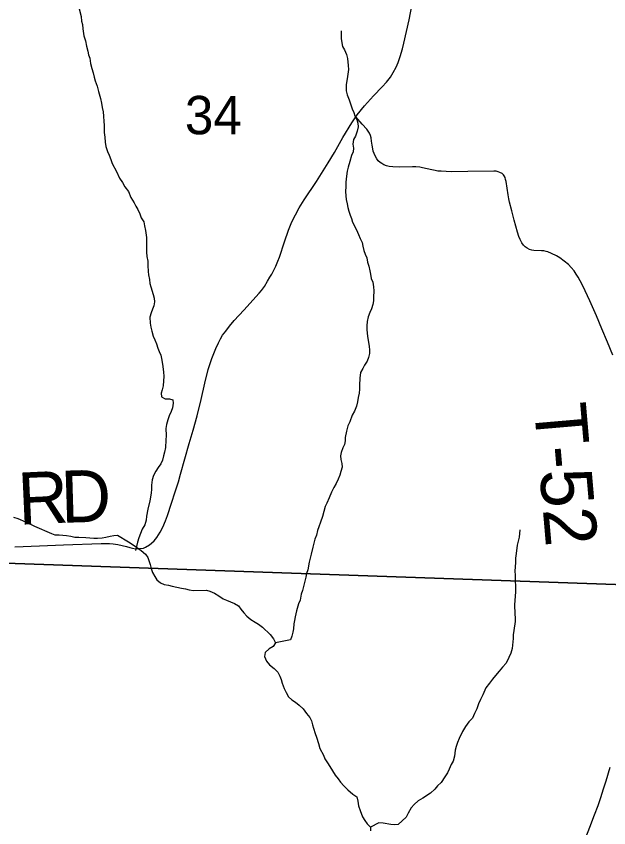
# Model space of a CAD drawing. Extents: x -7.9 to 76.1, y 0 to 22.
# Drawn here: x 5.448 to 6.095, y 14.979 to 15.864 of the extents above; entities that cross this region are included whole.
import ezdxf

# ---------------------------------------------------------------- set-up
doc = ezdxf.new("R2010")
doc.units = 0
for name, color, linetype in [('GM_X_County_Road', 7, 'Continuous'), ('GM_X_County_Road_Text', 7, 'Continuous'), ('GM_X_Minor_River', 7, 'Continuous'), ('GM_X_Section', 7, 'Continuous'), ('GM_X_Section_Text', 7, 'Continuous'), ('GM_X_Township_Road', 7, 'Continuous'), ('GM_X_Township_Road_Text', 7, 'Continuous')]:
    doc.layers.add(name, color=color, linetype=linetype)

msp = doc.modelspace()

# ---------------------------------------------------------------- linework, layer by layer
at = {"layer": 'GM_X_County_Road'}
msp.add_lwpolyline([(5.44671, 15.28537), (5.47367, 15.2865), (5.49968, 15.28759), (5.54111, 15.28898), (5.55011, 15.28873), (5.55407, 15.2885), (5.559, 15.28785), (5.56377, 15.28686), (5.56854, 15.28555), (5.57223, 15.28439), (5.57519, 15.28365), (5.57848, 15.28316), (5.58703, 15.2839), (5.58933, 15.28497), (5.59369, 15.2876), (5.59599, 15.28924), (5.59879, 15.29179), (5.60174, 15.29541), (5.60553, 15.30124), (5.60832, 15.30667), (5.6112, 15.31358), (5.61333, 15.31955), (5.61759, 15.33281), (5.6219, 15.34521), (5.62534, 15.35599), (5.62772, 15.36462), (5.63224, 15.38114), (5.63709, 15.39791), (5.64155, 15.41253), (5.64589, 15.42808), (5.65, 15.44584), (5.65411, 15.46384), (5.65782, 15.47883), (5.65954, 15.48422), (5.66179, 15.4906), (5.66626, 15.50148), (5.66899, 15.50782), (5.67129, 15.51217), (5.67359, 15.51621), (5.67688, 15.52064), (5.68089, 15.52612), (5.68608, 15.53215), (5.69658, 15.54336), (5.71337, 15.56191), (5.71584, 15.56486), (5.71913, 15.56939), (5.72258, 15.57489), (5.72513, 15.57934), (5.72719, 15.58287), (5.73146, 15.5915), (5.73376, 15.59676), (5.73549, 15.60136), (5.74116, 15.618), (5.74543, 15.63054), (5.74822, 15.63786), (5.75051, 15.64268), (5.75292, 15.64731), (5.75706, 15.65493), (5.76254, 15.66396), (5.77585, 15.68389), (5.78884, 15.70428), (5.79558, 15.71538), (5.80478, 15.7319), (5.81465, 15.74793), (5.81884, 15.75418), (5.82058, 15.75669), (5.82836, 15.76617), (5.83164, 15.76994), (5.83833, 15.77732), (5.84762, 15.78699), (5.85248, 15.79234), (5.85673, 15.79775), (5.85986, 15.80254), (5.86311, 15.80858), (5.86535, 15.81374), (5.86742, 15.82015), (5.86986, 15.82862), (5.87146, 15.83475), (5.87441, 15.84731), (5.87707, 15.86009), (5.88016, 15.87559)], dxfattribs=at)
at = {"layer": 'GM_X_Minor_River'}
for points in [[(5.51677, 15.87351), (5.51917, 15.86368), (5.51962, 15.85875), (5.52043, 15.85497), (5.52087, 15.85042), (5.52211, 15.84284), (5.5237, 15.83717), (5.52492, 15.8315), (5.52651, 15.82583), (5.52732, 15.82204), (5.52851, 15.81826), (5.52934, 15.81258), (5.53094, 15.80691), (5.53214, 15.80237), (5.53334, 15.79745), (5.53453, 15.79368), (5.53651, 15.78763), (5.5381, 15.78196), (5.5401, 15.7744), (5.54131, 15.7691), (5.54213, 15.76456), (5.54333, 15.75964), (5.54339, 15.75509), (5.54385, 15.7494), (5.54429, 15.74523), (5.54439, 15.73726), (5.54484, 15.73234), (5.54529, 15.72665), (5.54611, 15.72211), (5.54771, 15.71644), (5.54965, 15.71267), (5.55162, 15.70776), (5.55281, 15.70361), (5.55786, 15.69457), (5.56099, 15.6874), (5.56409, 15.68289), (5.56681, 15.67799), (5.57067, 15.67273), (5.57341, 15.66632)], [(5.80301, 15.84821), (5.80312, 15.83986), (5.80357, 15.83493), (5.80438, 15.83115), (5.80671, 15.82739), (5.80867, 15.82248), (5.80987, 15.81794), (5.81073, 15.81036), (5.81079, 15.80581), (5.80975, 15.79821), (5.80836, 15.78908), (5.80845, 15.78263), (5.80964, 15.77847), (5.81161, 15.7728), (5.81358, 15.76752), (5.81478, 15.76298), (5.81673, 15.75921), (5.81791, 15.75543), (5.81987, 15.75128), (5.82106, 15.74751), (5.82149, 15.74334), (5.82042, 15.73877), (5.81859, 15.73343), (5.81637, 15.72961), (5.81568, 15.72466), (5.8165, 15.72012), (5.81617, 15.71632), (5.81433, 15.71212), (5.81252, 15.70564), (5.81071, 15.69955), (5.80963, 15.69498), (5.80823, 15.68661), (5.8079, 15.68281), (5.80796, 15.67826), (5.80765, 15.67294), (5.8081, 15.66801), (5.80853, 15.66422), (5.80935, 15.6593), (5.81016, 15.65552), (5.81136, 15.65136), (5.81293, 15.64721), (5.81412, 15.64343), (5.81531, 15.63927), (5.8196, 15.63098), (5.82194, 15.62608), (5.82351, 15.62155), (5.82584, 15.6174), (5.82666, 15.61324), (5.82786, 15.6087), (5.82905, 15.60455), (5.83101, 15.6004), (5.83182, 15.59586), (5.83302, 15.59132), (5.83423, 15.5864), (5.83504, 15.58262), (5.83586, 15.57807), (5.83743, 15.57392), (5.83825, 15.569), (5.83869, 15.56445), (5.83841, 15.55762), (5.83808, 15.55344), (5.83738, 15.54963), (5.83592, 15.54506), (5.83408, 15.54086), (5.83225, 15.53628), (5.83118, 15.53096), (5.83087, 15.5264), (5.83093, 15.52184), (5.83178, 15.51502), (5.8326, 15.51048), (5.83344, 15.50404), (5.83388, 15.49987), (5.83393, 15.49608), (5.83285, 15.49189), (5.83139, 15.4877), (5.82841, 15.48348), (5.82657, 15.47966), (5.82397, 15.47545), (5.82329, 15.46937), (5.82302, 15.46178), (5.82308, 15.45723), (5.82275, 15.45305), (5.82168, 15.4481), (5.82061, 15.44353), (5.81954, 15.43858), (5.81733, 15.43324), (5.81512, 15.42904), (5.81256, 15.42179), (5.81035, 15.41721), (5.80891, 15.4115), (5.80748, 15.40465), (5.80715, 15.40085), (5.80645, 15.39704), (5.8046, 15.39322), (5.80277, 15.38826), (5.80207, 15.38446), (5.80249, 15.38067), (5.80369, 15.37613), (5.80413, 15.37197), (5.80267, 15.36739), (5.80159, 15.36358)], [(5.57341, 15.66632), (5.5769, 15.66067), (5.57884, 15.6569), (5.58117, 15.65314), (5.58313, 15.64861), (5.5847, 15.64408), (5.58741, 15.63994), (5.58823, 15.6354), (5.58944, 15.63048), (5.59031, 15.62253), (5.59045, 15.6119), (5.59052, 15.60659), (5.59096, 15.60204), (5.59179, 15.59674), (5.59185, 15.59219), (5.59232, 15.58574), (5.59275, 15.58196), (5.59357, 15.57703), (5.59401, 15.57249), (5.5952, 15.56871), (5.59759, 15.56039), (5.59878, 15.55661), (5.59921, 15.55244), (5.59851, 15.54826), (5.59705, 15.54445), (5.59558, 15.54063), (5.59413, 15.53568), (5.5946, 15.52923), (5.59503, 15.52506), (5.59623, 15.52053), (5.59782, 15.51524), (5.59939, 15.51108), (5.60135, 15.50656), (5.60293, 15.50202), (5.60412, 15.49825), (5.60606, 15.49448), (5.60687, 15.49069), (5.60769, 15.48653), (5.60813, 15.48198), (5.60897, 15.47592), (5.60941, 15.47138), (5.60879, 15.46074), (5.60771, 15.45655), (5.60662, 15.45275), (5.60668, 15.44895), (5.61088, 15.44673), (5.61543, 15.44679), (5.61923, 15.44571), (5.61966, 15.44192), (5.61897, 15.43698), (5.61751, 15.43278), (5.6153, 15.4282), (5.61384, 15.42362), (5.61239, 15.41867), (5.61169, 15.41449), (5.6118, 15.40652), (5.61149, 15.40158), (5.61121, 15.39361), (5.61014, 15.38866), (5.60906, 15.38448), (5.60799, 15.37991), (5.60615, 15.37571), (5.60317, 15.37187), (5.60057, 15.36766), (5.59798, 15.36307), (5.59652, 15.3585), (5.59584, 15.35242), (5.5959, 15.34824), (5.59558, 15.34369), (5.59418, 15.33532), (5.59203, 15.32619), (5.59061, 15.31858), (5.58991, 15.31439), (5.58846, 15.30906), (5.58587, 15.30447), (5.58221, 15.29493), (5.58076, 15.29036), (5.5786, 15.28123)], [(5.80159, 15.36358), (5.79976, 15.35901), (5.79754, 15.35442), (5.79495, 15.34983), (5.79236, 15.34486), (5.78979, 15.33876), (5.78721, 15.33303), (5.78537, 15.32921), (5.78248, 15.31816), (5.78029, 15.31206), (5.77846, 15.30711), (5.777, 15.30291), (5.77593, 15.29796), (5.77409, 15.29376), (5.77193, 15.28501), (5.77014, 15.27739), (5.76798, 15.26864), (5.76658, 15.26027), (5.76512, 15.25608), (5.76441, 15.25227), (5.76334, 15.2477), (5.7619, 15.24199), (5.76082, 15.23742), (5.75935, 15.23361), (5.7583, 15.22715), (5.75647, 15.22295), (5.75429, 15.21533), (5.75286, 15.20886), (5.75216, 15.20505), (5.75145, 15.20125), (5.75076, 15.19593), (5.75005, 15.19212), (5.74897, 15.18793), (5.74751, 15.18374), (5.7312, 15.1804)], [(5.4454, 15.31773), (5.44997, 15.31627), (5.45836, 15.31259), (5.46828, 15.3078), (5.48659, 15.2997), (5.4904, 15.29823), (5.49495, 15.29829), (5.5033, 15.29765), (5.50786, 15.29695), (5.51205, 15.29587), (5.5166, 15.29593), (5.52419, 15.29528), (5.53292, 15.29464), (5.53709, 15.29469), (5.54202, 15.29514), (5.54617, 15.29596), (5.55071, 15.29678), (5.55487, 15.2976), (5.55866, 15.29803), (5.57089, 15.29061), (5.57472, 15.288), (5.57969, 15.28503), (5.58467, 15.28131), (5.58927, 15.27719), (5.59198, 15.27344), (5.59435, 15.26588), (5.59555, 15.26172), (5.59713, 15.25719), (5.59946, 15.25305), (5.60178, 15.24929), (5.60562, 15.24593), (5.60982, 15.24408), (5.61437, 15.24339), (5.61856, 15.24231), (5.62351, 15.24124), (5.62883, 15.24017), (5.63301, 15.23947), (5.63719, 15.23839), (5.64175, 15.23769), (5.65578, 15.23788), (5.65959, 15.2368), (5.66455, 15.23459), (5.66952, 15.23162), (5.6741, 15.22865), (5.67792, 15.22718), (5.68211, 15.22534), (5.68669, 15.22351), (5.69089, 15.22091), (5.6936, 15.21715), (5.69668, 15.2134), (5.70015, 15.20965), (5.70437, 15.20591), (5.70896, 15.20294), (5.71278, 15.20072), (5.71699, 15.19774), (5.72544, 15.18951), (5.72892, 15.185), (5.73125, 15.18048), (5.72865, 15.17665), (5.72452, 15.17394), (5.72002, 15.17008), (5.71932, 15.16552), (5.72128, 15.16061), (5.72475, 15.15649), (5.72973, 15.15238), (5.73396, 15.14865), (5.73591, 15.14412), (5.73748, 15.14034), (5.73867, 15.13657), (5.74065, 15.13052), (5.74298, 15.12638), (5.74532, 15.12148), (5.74915, 15.1185), (5.75298, 15.11589), (5.75719, 15.11254), (5.76142, 15.10842), (5.76528, 15.10354), (5.76875, 15.09903), (5.7707, 15.09526), (5.77151, 15.0911), (5.7727, 15.08732), (5.77467, 15.08166), (5.77587, 15.0775)], [(5.99805, 15.30366), (5.9974, 15.29568), (5.99632, 15.2915), (5.99524, 15.28693), (5.99385, 15.2778), (5.99316, 15.27286), (5.99322, 15.2683), (5.99259, 15.25881), (5.99303, 15.25426), (5.99328, 15.23605), (5.99233, 15.222), (5.99246, 15.21214), (5.9929, 15.20759), (5.99295, 15.2038), (5.99157, 15.19391), (5.99087, 15.18935), (5.99055, 15.18517), (5.98956, 15.17415), (5.98811, 15.1692), (5.9859, 15.16462), (5.98295, 15.1585), (5.97922, 15.1539), (5.97548, 15.14967), (5.97138, 15.14469), (5.96802, 15.14084), (5.96504, 15.13663), (5.96094, 15.13126), (5.95763, 15.12363), (5.95504, 15.11866), (5.95283, 15.11407), (5.95101, 15.10836), (5.94842, 15.10339), (5.94622, 15.09843), (5.94248, 15.0942), (5.93876, 15.08922), (5.93541, 15.08386), (5.93173, 15.07622), (5.92989, 15.07164), (5.92843, 15.06745), (5.92735, 15.06326), (5.92668, 15.0568), (5.92523, 15.05147), (5.92301, 15.04764), (5.9208, 15.04268), (5.91896, 15.03886), (5.91599, 15.03427), (5.91228, 15.02814), (5.90815, 15.02467), (5.90517, 15.02084), (5.9003, 15.0166), (5.89203, 15.01117), (5.88714, 15.00807), (5.88265, 15.00421), (5.87928, 15.00037), (5.87595, 14.99463), (5.87373, 14.99043), (5.86962, 14.9862), (5.86512, 14.98234), (5.86095, 14.98191), (5.85716, 14.98223), (5.8488, 14.98364), (5.84424, 14.98396), (5.83482, 14.97927)], [(5.77587, 15.0775), (5.77823, 15.07071), (5.77982, 15.06541), (5.78371, 15.05788), (5.78528, 15.05411), (5.788, 15.04959), (5.79071, 15.04545), (5.79342, 15.04094), (5.79652, 15.03605), (5.7996, 15.03229), (5.80231, 15.02854), (5.80578, 15.02441), (5.81038, 15.0203), (5.81576, 15.01544), (5.81997, 15.01246), (5.82117, 15.00792), (5.822, 15.00262), (5.82358, 14.99771), (5.82633, 14.99054), (5.82866, 14.98678), (5.83136, 14.98302), (5.83482, 14.97927), (5.83487, 14.97548)]]:
    msp.add_lwpolyline(points, dxfattribs=at)
at = {"layer": 'GM_X_Section'}
for points in [[(6.22272, 16.24155), (6.19582, 15.24098), (5.35319, 15.27029), (5.35544, 15.35372), (5.36783, 16.25786)], [(5.35319, 15.27029), (6.19582, 15.24098), (6.16992, 14.22528), (5.32336, 14.24371), (5.32522, 14.35061)]]:
    msp.add_lwpolyline(points, close=True, dxfattribs=at)
at = {"layer": 'GM_X_Township_Road'}
for points in [[(6.09961, 15.49437), (6.09381, 15.50857), (6.08765, 15.5232), (6.08153, 15.53728), (6.07449, 15.55345), (6.06693, 15.56989), (6.06397, 15.57532), (6.06168, 15.57951), (6.05962, 15.58264), (6.05715, 15.58617), (6.05403, 15.58987), (6.05099, 15.59316), (6.04636, 15.59693), (6.04169, 15.60044), (6.03785, 15.6028), (6.03271, 15.60535), (6.02843, 15.60698), (6.02657, 15.60754), (6.02423, 15.608), (6.02159, 15.60834), (6.01326, 15.60845), (6.01103, 15.6089), (6.00857, 15.60975), (6.00608, 15.611), (6.00376, 15.61259), (6.00182, 15.61425), (6.00006, 15.61672), (5.99821, 15.62053), (5.99682, 15.62382), (5.99526, 15.62867), (5.99197, 15.64145), (5.98934, 15.65168), (5.98687, 15.66138), (5.98613, 15.66484), (5.98531, 15.66927), (5.98416, 15.67659), (5.983, 15.68375), (5.98251, 15.68596), (5.98185, 15.6881), (5.98103, 15.68999), (5.98029, 15.69123), (5.97857, 15.69254), (5.97618, 15.69369), (5.97421, 15.69451), (5.97199, 15.69492), (5.96953, 15.69517), (5.94133, 15.69459), (5.92341, 15.69451), (5.91749, 15.69459), (5.91198, 15.69492), (5.90853, 15.69525), (5.90557, 15.69566), (5.90193, 15.69648), (5.8917, 15.69888), (5.88879, 15.69937), (5.88453, 15.69969), (5.88091, 15.69977), (5.8671, 15.69961), (5.85938, 15.69977), (5.85551, 15.70018), (5.85247, 15.70093), (5.84943, 15.70216), (5.84729, 15.70339), (5.84548, 15.7047), (5.84351, 15.70643), (5.84187, 15.70865), (5.83998, 15.71178), (5.83882, 15.7144), (5.838, 15.71679), (5.83743, 15.71942), (5.83685, 15.72328), (5.8362, 15.72781), (5.83553, 15.73126), (5.83479, 15.73413), (5.83381, 15.73644), (5.83258, 15.73857), (5.83085, 15.74095), (5.82592, 15.74639), (5.81884, 15.75418)], [(6.06998, 14.96818), (6.07449, 14.97952), (6.0796, 14.993), (6.08337, 15.00295), (6.08625, 15.01191), (6.08928, 15.0212), (6.09217, 15.03007), (6.09675, 15.04488)]]:
    msp.add_lwpolyline(points, dxfattribs=at)

# ---------------------------------------------------------------- texts
at = {"layer": 'GM_X_County_Road_Text'}
for s, rotation, p in [('R', 2.6178, (5.4513, 15.30926)), ('D', 1.72881, (5.49768, 15.31138))]:
    msp.add_text(s, height=0.05682, rotation=rotation, dxfattribs=at).set_placement(p)
at = {"layer": 'GM_X_Section_Text'}
msp.add_text('34', height=0.041856, rotation=0.00001, dxfattribs=at).set_placement((5.63232, 15.73531))
at = {"layer": 'GM_X_Township_Road_Text'}
msp.add_text('T-52', height=0.056818, rotation=274.93172, dxfattribs=at).set_placement((6.01327, 15.43978))

doc.saveas('drawing.dxf')
